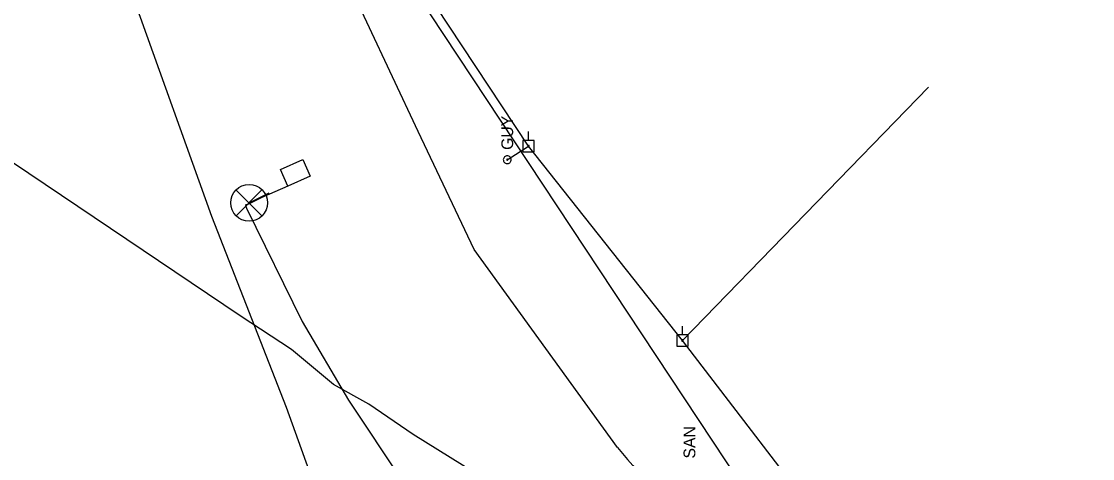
# Model space of a CAD drawing. Extents: x 596028 to 606371, y 330010 to 403088.
# Drawn here: x 602498.3 to 602848.9, y 353691.9 to 353834.8 of the extents above; entities that cross this region are included whole.
import ezdxf

# ---------------------------------------------------------------- set-up
doc = ezdxf.new("R2010")
doc.units = 0
for name, color, linetype in [('E_SIG', 7, 'Continuous'), ('E_UTL_EGuyWire', 7, 'Continuous'), ('E_UTL_EPowerPole', 7, 'Continuous'), ('E_UTL_G_UG', 7, 'Continuous'), ('E_UTL_Loop_UG', 7, 'Continuous'), ('E_UTL_Overhead', 7, 'Continuous'), ('E_UTL_SAN_MH', 7, 'Continuous'), ('E_UTL_T_UG', 7, 'Continuous'), ('E_UTL_W_UG', 7, 'Continuous')]:
    doc.layers.add(name, color=color, linetype=linetype)

msp = doc.modelspace()

# ---------------------------------------------------------------- linework, layer by layer
at = {"layer": 'E_SIG'}
for points in [[(602576.99, 353779.79), (602568.61, 353771.33)], [(602568.61, 353779.71), (602577.07, 353771.25)], [(602572.87, 353775.57), (602579.41, 353778.8)], [(602571.72, 353774.84), (602571.97, 353773.77), (602590.27, 353736.74), (602605.34, 353711.08), (602623.14, 353684.38), (602630.1, 353677.26), (602640.77, 353664.51), (602660.07, 353643.26), (602682.9, 353621.55), (602701.56, 353603.51), (602717.69, 353590.29)]]:
    msp.add_lwpolyline(points, dxfattribs=at)
msp.add_circle((602572.87, 353775.55), 6, dxfattribs=at)
at = {"layer": 'E_UTL_EGuyWire'}
msp.add_line((602657.34, 353789.63), (602664.33, 353794.06), dxfattribs=at)
for points in [[(602657.34, 353790.92), (602657.1, 353790.89), (602656.87, 353790.82), (602656.65, 353790.71), (602656.46, 353790.56), (602656.3, 353790.38), (602656.18, 353790.17), (602656.1, 353789.93), (602656.06, 353789.69), (602656.07, 353789.45), (602656.13, 353789.21), (602656.23, 353788.99), (602656.37, 353788.79), (602656.55, 353788.62), (602656.76, 353788.49), (602656.98, 353788.4), (602657.22, 353788.35), (602657.47, 353788.35), (602657.71, 353788.4), (602657.93, 353788.49), (602658.14, 353788.62), (602658.31, 353788.79), (602658.46, 353788.99), (602658.56, 353789.21), (602658.61, 353789.45), (602658.63, 353789.69), (602658.59, 353789.93), (602658.51, 353790.17), (602658.39, 353790.38), (602658.23, 353790.56), (602658.04, 353790.71), (602657.82, 353790.82), (602657.59, 353790.89), (602657.34, 353790.92)], [(602657.34, 353789.79), (602657.31, 353789.79), (602657.29, 353789.78), (602657.26, 353789.77), (602657.23, 353789.75), (602657.21, 353789.73), (602657.2, 353789.7), (602657.19, 353789.67), (602657.18, 353789.64), (602657.19, 353789.61), (602657.19, 353789.58), (602657.21, 353789.55), (602657.22, 353789.53), (602657.25, 353789.51), (602657.27, 353789.49), (602657.3, 353789.48), (602657.33, 353789.47), (602657.36, 353789.47), (602657.39, 353789.48), (602657.42, 353789.49), (602657.44, 353789.51), (602657.47, 353789.53), (602657.48, 353789.55), (602657.5, 353789.58), (602657.5, 353789.61), (602657.5, 353789.64), (602657.5, 353789.67), (602657.49, 353789.7), (602657.48, 353789.73), (602657.46, 353789.75), (602657.43, 353789.77), (602657.4, 353789.78), (602657.38, 353789.79), (602657.34, 353789.79)]]:
    msp.add_lwpolyline(points, dxfattribs=at)
at = {"layer": 'E_UTL_EPowerPole'}
for points in [[(602664.29, 353795.9), (602664.29, 353798.81)], [(602666.14, 353795.9), (602662.45, 353795.9)], [(602662.45, 353795.9), (602662.45, 353792.21)], [(602664.57, 353794.06), (602664.56, 353794.1), (602664.55, 353794.14), (602664.53, 353794.18), (602664.5, 353794.22), (602664.47, 353794.25), (602664.43, 353794.27), (602664.38, 353794.29), (602664.34, 353794.29), (602664.29, 353794.29), (602664.25, 353794.28), (602664.21, 353794.26), (602664.17, 353794.24), (602664.14, 353794.2), (602664.11, 353794.16), (602664.1, 353794.12), (602664.09, 353794.08), (602664.09, 353794.03), (602664.1, 353793.99), (602664.11, 353793.95), (602664.14, 353793.91), (602664.17, 353793.88), (602664.21, 353793.85), (602664.25, 353793.83), (602664.29, 353793.82), (602664.34, 353793.82), (602664.38, 353793.82), (602664.43, 353793.84), (602664.47, 353793.86), (602664.5, 353793.89), (602664.53, 353793.93), (602664.55, 353793.97), (602664.56, 353794.01), (602664.57, 353794.06)], [(602666.14, 353792.21), (602666.14, 353795.9)], [(602662.45, 353792.21), (602666.14, 353792.21)], [(602714.67, 353732.36), (602714.67, 353735.27)], [(602716.51, 353732.36), (602712.82, 353732.36)], [(602712.82, 353732.36), (602712.82, 353728.67)], [(602714.94, 353730.52), (602714.93, 353730.56), (602714.92, 353730.6), (602714.9, 353730.64), (602714.87, 353730.68), (602714.84, 353730.71), (602714.8, 353730.73), (602714.75, 353730.75), (602714.71, 353730.75), (602714.66, 353730.75), (602714.62, 353730.74), (602714.58, 353730.72), (602714.54, 353730.7), (602714.51, 353730.66), (602714.49, 353730.62), (602714.47, 353730.58), (602714.46, 353730.54), (602714.46, 353730.49), (602714.47, 353730.45), (602714.49, 353730.41), (602714.51, 353730.37), (602714.54, 353730.34), (602714.58, 353730.31), (602714.62, 353730.29), (602714.66, 353730.28), (602714.71, 353730.28), (602714.75, 353730.28), (602714.8, 353730.3), (602714.84, 353730.32), (602714.87, 353730.35), (602714.9, 353730.39), (602714.92, 353730.43), (602714.93, 353730.47), (602714.94, 353730.52)], [(602716.51, 353728.67), (602716.51, 353732.36)], [(602712.82, 353728.67), (602716.51, 353728.67)]]:
    msp.add_lwpolyline(points, dxfattribs=at)
at = {"layer": 'E_UTL_G_UG'}
for points in [[(602663.79, 353676.69), (602626.6, 353699.86), (602612.06, 353709.74), (602600.45, 353716.14), (602586.79, 353727.58), (602569.93, 353738.55), (602325.24, 353903.29), (602317.34, 353906.33), (602299.51, 353921.31), (602276.11, 353938.2), (602259.37, 353980.94), (602242.57, 354023.5), (602228.81, 354058.82), (602211.65, 354103.59), (602191.45, 354156.33), (602174.07, 354202.81), (602158.52, 354244.95)], [(602733.76, 353683.78), (602567.33, 353935.25)]]:
    msp.add_lwpolyline(points, dxfattribs=at)
at = {"layer": 'E_UTL_Loop_UG'}
for p, q in [((602583.15, 353786.48), (602590.47, 353789.71)), ((602590.47, 353789.71), (602592.89, 353784.22)), ((602585.58, 353780.99), (602583.15, 353786.48)), ((602592.89, 353784.22), (602585.58, 353780.99)), ((602585.58, 353780.99), (602577.01, 353777.29))]:
    msp.add_line(p, q, dxfattribs=at)
msp.add_lwpolyline([(602577.01, 353777.29), (602572.66, 353775.15), (602571.72, 353774.84)], dxfattribs=at)
at = {"layer": 'E_UTL_Overhead'}
for points in [[(602931.16, 353554.23), (602765.19, 353664.71), (602714.7, 353730.52), (602664.33, 353794.06), (602564.68, 353944.62)], [(602714.7, 353730.52), (602795.19, 353813.34)]]:
    msp.add_lwpolyline(points, dxfattribs=at)
at = {"layer": 'E_UTL_T_UG'}
msp.add_lwpolyline([(602693.46, 353695.55), (602646.51, 353760.23), (602628.18, 353798.86), (602602.98, 353852.57), (602592.94, 353879.83), (602562.66, 353949.5), (602514.41, 354079.79)], dxfattribs=at)
msp.add_arc((602992.28, 353941.27), 386.88, 219.4298, 231.5712, dxfattribs=at)
at = {"layer": 'E_UTL_W_UG'}
msp.add_lwpolyline([(602643.19, 353555.03), (602621.27, 353609.47), (602607.78, 353645.67), (602585.05, 353708.63), (602560.68, 353771.1), (602535.24, 353841.98), (602519.71, 353882.33), (602499.1, 353932.56), (602483.38, 353976.73), (602464.69, 354028.43), (602443.41, 354079.4), (602421.75, 354135.84), (602395.59, 354205.97), (602374.82, 354260.73)], dxfattribs=at)

# ---------------------------------------------------------------- texts
at = {"layer": 'E_UTL_EGuyWire'}
msp.add_text('GUY', height=3.85, rotation=90, dxfattribs=at).set_placement((602659.27, 353792.84))
at = {"layer": 'E_UTL_SAN_MH'}
msp.add_text('SAN', height=3.849, rotation=90, dxfattribs=at).set_placement((602718.9, 353691.96))

doc.saveas('drawing.dxf')
